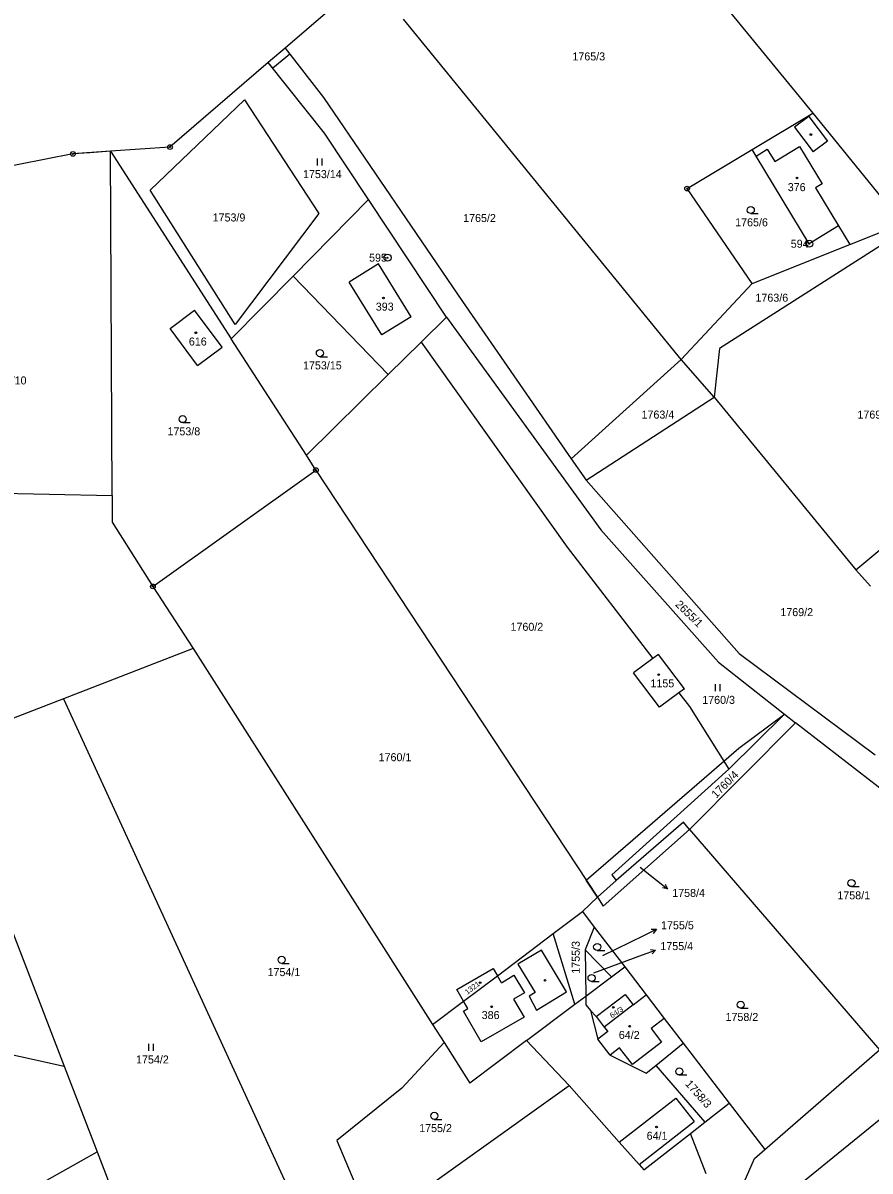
# Model space of a CAD drawing. Extents: x -439246 to -433691, y -1130252 to -1121148.
# Drawn here: x -437686.4 to -437506.5, y -1121974.4 to -1121730.6 of the extents above; entities that cross this region are included whole.
import ezdxf

# ---------------------------------------------------------------- set-up
doc = ezdxf.new("R2010")
doc.units = 0
for name, color, linetype in [('Vrstva 1', 7, 'Continuous'), ('Vrstva 16', 7, 'Continuous'), ('Vrstva 17', 7, 'Continuous'), ('Vrstva 18', 7, 'Continuous'), ('Vrstva 19', 7, 'Continuous'), ('Vrstva 24', 7, 'Continuous'), ('Vrstva 25', 7, 'Continuous'), ('Vrstva 3', 7, 'Continuous'), ('Vrstva 30', 7, 'Continuous'), ('Vrstva 37', 7, 'Continuous'), ('Vrstva 4', 7, 'Continuous'), ('Vrstva 52', 7, 'Continuous')]:
    doc.layers.add(name, color=color, linetype=linetype)

msp = doc.modelspace()

# ---------------------------------------------------------------- linework, layer by layer
at = {"layer": 'Vrstva 1'}
for points in [[(-437567.43, -1121690.2), (-437518.61, -1121749.71)], [(-437617.14, -1121724.2), (-437630.75, -1121735.91)], [(-437546.59, -1121802.03), (-437605.62, -1121729.75)], [(-437630.75, -1121735.91), (-437634.31, -1121738.97)], [(-437630.75, -1121735.91), (-437622.6, -1121746.39)], [(-437634.31, -1121738.97), (-437655.19, -1121756.93)], [(-437622.34, -1121754), (-437634.31, -1121738.97)], [(-437622.6, -1121746.39), (-437593.07, -1121789.75)], [(-437659.4, -1121766.11), (-437639.33, -1121746.89)], [(-437639.33, -1121746.89), (-437623.59, -1121771.03)], [(-437531.55, -1121757.47), (-437518.61, -1121749.71)], [(-437518.61, -1121749.71), (-437499.59, -1121773.16)], [(-437613.02, -1121768.06), (-437622.34, -1121754)], [(-437675.81, -1121758.4), (-437704.54, -1121764.02)], [(-437667.86, -1121757.83), (-437675.81, -1121758.4)], [(-437655.19, -1121756.93), (-437667.86, -1121757.83)], [(-437667.47, -1121830.95), (-437667.86, -1121757.83)], [(-437667.86, -1121757.83), (-437642.16, -1121797.69)], [(-437545.36, -1121765.75), (-437531.55, -1121757.47)], [(-437530.71, -1121758.85), (-437531.55, -1121757.47)], [(-437519.45, -1121777.47), (-437530.71, -1121758.85)], [(-437531.5, -1121785.95), (-437545.36, -1121765.75)], [(-437641.31, -1121794.65), (-437659.4, -1121766.11)], [(-437613.02, -1121768.06), (-437629.02, -1121784.33)], [(-437596.45, -1121793.08), (-437613.02, -1121768.06)], [(-437623.59, -1121771.03), (-437641.31, -1121794.65)], [(-437510.8, -1121777.66), (-437499.59, -1121773.16)], [(-437498.73, -1121774.41), (-437538.47, -1121799.69)], [(-437513.2, -1121773.69), (-437519.45, -1121777.47)], [(-437513.2, -1121773.69), (-437510.8, -1121777.66)], [(-437531.5, -1121785.95), (-437510.8, -1121777.66)], [(-437629.02, -1121784.33), (-437642.16, -1121797.69)], [(-437629.02, -1121784.33), (-437608.84, -1121805.28)], [(-437546.59, -1121802.03), (-437531.5, -1121785.95)], [(-437593.07, -1121789.75), (-437569.94, -1121823.17)], [(-437655.18, -1121795.44), (-437649.96, -1121791.57)], [(-437644.13, -1121799.45), (-437649.96, -1121791.57)], [(-437601.82, -1121798.37), (-437596.45, -1121793.08)], [(-437596.45, -1121793.08), (-437563.66, -1121838.27)], [(-437649.35, -1121803.32), (-437655.18, -1121795.44)], [(-437649.35, -1121803.32), (-437644.13, -1121799.45)], [(-437626.22, -1121822.4), (-437642.16, -1121797.69)], [(-437608.84, -1121805.28), (-437601.82, -1121798.37)], [(-437601.82, -1121798.37), (-437570.8, -1121841.91)], [(-437538.47, -1121799.69), (-437539.63, -1121810.07)], [(-437569.94, -1121823.17), (-437546.59, -1121802.03)], [(-437539.63, -1121810.07), (-437546.59, -1121802.03)], [(-437626.22, -1121822.4), (-437608.84, -1121805.28)], [(-437566.8, -1121827.71), (-437539.63, -1121810.07)], [(-437539.63, -1121810.07), (-437509.54, -1121846.72)], [(-437509.54, -1121846.72), (-437467.6, -1121811.73)], [(-437624.18, -1121825.56), (-437626.22, -1121822.4)], [(-437569.94, -1121823.17), (-437566.8, -1121827.71)], [(-437658.83, -1121850.27), (-437624.18, -1121825.56)], [(-437624.18, -1121825.56), (-437564.4, -1121916.27)], [(-437566.8, -1121827.71), (-437534.31, -1121864.53)], [(-437721.09, -1121829.85), (-437667.47, -1121830.95)], [(-437667.47, -1121830.95), (-437667.44, -1121836.58)], [(-437667.44, -1121836.58), (-437658.83, -1121850.27)], [(-437563.66, -1121838.27), (-437538.71, -1121866.33)], [(-437570.8, -1121841.91), (-437552.63, -1121865.6)], [(-437509.54, -1121846.72), (-437506.39, -1121850.21)], [(-437658.83, -1121850.27), (-437650.25, -1121863.43)], [(-437650.25, -1121863.43), (-437677.82, -1121874.13)], [(-437650.25, -1121863.43), (-437599.41, -1121943.33)], [(-437552.63, -1121865.6), (-437556.71, -1121868.6)], [(-437551.4, -1121864.69), (-437552.63, -1121865.6)], [(-437545.89, -1121871.98), (-437551.4, -1121864.69)], [(-437534.31, -1121864.53), (-437505.38, -1121886.02)], [(-437538.71, -1121866.33), (-437524.67, -1121877.4)], [(-437551.2, -1121875.89), (-437556.71, -1121868.6)], [(-437547.07, -1121872.85), (-437551.2, -1121875.89)], [(-437545.89, -1121871.98), (-437547.07, -1121872.85)], [(-437547.07, -1121872.85), (-437544.84, -1121875.77)], [(-437677.82, -1121874.13), (-437703.84, -1121884.22)], [(-437677.82, -1121874.13), (-437622.95, -1121993.66)], [(-437544.84, -1121875.77), (-437536.51, -1121889.07)], [(-437536.51, -1121889.07), (-437524.67, -1121877.4)], [(-437524.67, -1121877.4), (-437522.35, -1121879.23)], [(-437522.35, -1121879.23), (-437544.82, -1121901.88)], [(-437485.04, -1121908.14), (-437522.35, -1121879.23)], [(-437703.84, -1121884.22), (-437677.69, -1121952.18)], [(-437536.51, -1121889.07), (-437561.33, -1121911.55)], [(-437563.17, -1121918.15), (-437544.82, -1121901.88)], [(-437546.14, -1121900.34), (-437560.38, -1121912.76)], [(-437544.82, -1121901.88), (-437546.14, -1121900.34)], [(-437544.82, -1121901.88), (-437504.5, -1121948.7)], [(-437561.33, -1121911.55), (-437560.38, -1121912.76)], [(-437560.38, -1121912.76), (-437564.4, -1121916.27)], [(-437567.59, -1121919.33), (-437564.4, -1121916.27)], [(-437564.4, -1121916.27), (-437563.17, -1121918.15)], [(-437573.79, -1121924.01), (-437567.59, -1121919.33)], [(-437567.59, -1121919.33), (-437565.07, -1121922.62)], [(-437585.64, -1121932.95), (-437573.79, -1121924.01)], [(-437569.19, -1121939.02), (-437573.79, -1121924.01)], [(-437565.07, -1121922.62), (-437566.97, -1121927.43)], [(-437565.07, -1121922.62), (-437558.59, -1121931.07)], [(-437566.97, -1121927.43), (-437561.4, -1121933.18)], [(-437566.97, -1121927.43), (-437566.89, -1121937.3)], [(-437594.29, -1121935.9), (-437586.56, -1121931.42)], [(-437586.56, -1121931.42), (-437585.64, -1121932.95)], [(-437561.4, -1121933.18), (-437558.59, -1121931.07)], [(-437558.59, -1121931.07), (-437554.03, -1121937.01)], [(-437592.84, -1121938.38), (-437585.64, -1121932.95)], [(-437566.89, -1121937.3), (-437561.4, -1121933.18)], [(-437592.84, -1121938.38), (-437594.29, -1121935.9)], [(-437599.41, -1121943.33), (-437592.84, -1121938.38)], [(-437579.46, -1121946.72), (-437569.19, -1121939.02)], [(-437569.19, -1121939.02), (-437566.89, -1121937.3)], [(-437566.89, -1121937.3), (-437566.88, -1121939.15)], [(-437556.81, -1121939.14), (-437554.03, -1121937.01)], [(-437554.03, -1121937.01), (-437550.19, -1121942.02)], [(-437733.39, -1121939.82), (-437677.69, -1121952.18)], [(-437566.88, -1121939.15), (-437565.85, -1121940.31)], [(-437565.85, -1121940.31), (-437564.32, -1121946.44)], [(-437565.85, -1121940.31), (-437564.66, -1121941.64)], [(-437556.81, -1121939.14), (-437562.95, -1121943.86)], [(-437599.41, -1121943.33), (-437596.98, -1121947.14)], [(-437564.66, -1121941.64), (-437562.95, -1121943.86)], [(-437550.19, -1121942.02), (-437546.16, -1121947.28)], [(-437596.98, -1121947.14), (-437605.93, -1121956.82)], [(-437596.98, -1121947.14), (-437591.5, -1121955.75)], [(-437579.46, -1121946.72), (-437591.5, -1121955.75)], [(-437570.41, -1121956.3), (-437579.46, -1121946.72)], [(-437561.71, -1121949.85), (-437564.32, -1121946.44)], [(-437551.98, -1121952.01), (-437546.16, -1121947.28)], [(-437546.16, -1121947.28), (-437536.4, -1121960)], [(-437528.82, -1121969.89), (-437504.5, -1121948.7)], [(-437561.71, -1121949.85), (-437554.02, -1121953.68)], [(-437677.69, -1121952.18), (-437670.68, -1121970.39)], [(-437554.02, -1121953.68), (-437551.98, -1121952.01)], [(-437551.98, -1121952.01), (-437541.55, -1121964.04)], [(-437605.93, -1121956.82), (-437619.73, -1121967.97)], [(-437612.07, -1121986.07), (-437570.41, -1121956.3)], [(-437570.41, -1121956.3), (-437559.76, -1121968.3)], [(-437541.55, -1121964.04), (-437536.4, -1121960)], [(-437536.4, -1121960), (-437528.82, -1121969.89)], [(-437521.98, -1121977.69), (-437500, -1121959.89)], [(-437544.62, -1121966.45), (-437541.55, -1121964.04)], [(-437619.73, -1121967.97), (-437612.07, -1121986.07)], [(-437559.76, -1121968.3), (-437555.55, -1121973.04)], [(-437554.51, -1121974.21), (-437544.62, -1121966.45)], [(-437541.3, -1121975.05), (-437544.62, -1121966.45)], [(-437725.18, -1122000.99), (-437670.68, -1121970.39)], [(-437670.68, -1121970.39), (-437653.52, -1122014.98)], [(-437531, -1121971.78), (-437528.82, -1121969.89)], [(-437555.55, -1121973.04), (-437554.51, -1121974.21)], [(-437539.14, -1121990.41), (-437531, -1121971.78)]]:
    msp.add_lwpolyline(points, dxfattribs=at)
at = {"layer": 'Vrstva 16'}
for p, q in [((-437551.85, -1121912.64), (-437549.51, -1121914.52)), ((-437554.57, -1121924.4), (-437551.88, -1121923.08)), ((-437554.85, -1121928.54), (-437552.03, -1121927.51))]:
    msp.add_line(p, q, dxfattribs=at)
for points in [[(-437555.31, -1121909.86), (-437551.85, -1121912.64)], [(-437549.98, -1121913.5), (-437549.51, -1121914.52), (-437550.6, -1121914.28)], [(-437563.26, -1121928.66), (-437554.57, -1121924.4)], [(-437552.99, -1121923.07), (-437551.88, -1121923.08), (-437552.55, -1121923.97)], [(-437565.17, -1121932.33), (-437554.85, -1121928.54)], [(-437553.14, -1121927.38), (-437552.03, -1121927.51), (-437552.8, -1121928.32)]]:
    msp.add_lwpolyline(points, dxfattribs=at)
at = {"layer": 'Vrstva 24'}
for centre, radius in [((-437675.81, -1121758.4), 0.5), ((-437675.81, -1121758.4), 0.1), ((-437655.19, -1121756.93), 0.5), ((-437655.19, -1121756.93), 0.1), ((-437545.36, -1121765.75), 0.5), ((-437545.36, -1121765.75), 0.1), ((-437519.4, -1121777.47), 0.75), ((-437519.4, -1121777.47), 0.1), ((-437608.98, -1121780.43), 0.75), ((-437608.98, -1121780.43), 0.1), ((-437624.18, -1121825.56), 0.5), ((-437624.18, -1121825.56), 0.1), ((-437658.83, -1121850.27), 0.5), ((-437658.83, -1121850.27), 0.1)]:
    msp.add_circle(centre, radius, dxfattribs=at)
at = {"layer": 'Vrstva 25'}
for p, q in [((-437623.85, -1121760.83), (-437623.85, -1121759.33)), ((-437622.85, -1121760.83), (-437622.85, -1121759.33)), ((-437531.82, -1121771.07), (-437530.22, -1121771.07)), ((-437623.35, -1121801.46), (-437621.75, -1121801.46)), ((-437652.49, -1121815.47), (-437650.89, -1121815.47)), ((-437539.29, -1121872.51), (-437539.29, -1121871.01)), ((-437538.29, -1121872.51), (-437538.29, -1121871.01)), ((-437510.43, -1121914.03), (-437508.83, -1121914.03)), ((-437564.45, -1121927.59), (-437562.85, -1121927.59)), ((-437631.46, -1121930.33), (-437629.86, -1121930.33)), ((-437565.64, -1121934.19), (-437564.04, -1121934.19)), ((-437533.97, -1121939.86), (-437532.37, -1121939.86)), ((-437659.67, -1121948.89), (-437659.67, -1121947.39)), ((-437658.67, -1121948.89), (-437658.67, -1121947.39)), ((-437547.01, -1121954.04), (-437545.41, -1121954.04)), ((-437599.04, -1121963.47), (-437597.44, -1121963.47))]:
    msp.add_line(p, q, dxfattribs=at)
for centre, radius in [((-437519.06, -1121754.28), 0.175), ((-437522.02, -1121763.5), 0.175), ((-437531.82, -1121770.32), 0.75), ((-437609.85, -1121788.98), 0.175), ((-437649.69, -1121796.39), 0.175), ((-437623.35, -1121800.71), 0.75), ((-437652.49, -1121814.72), 0.75), ((-437551.37, -1121869), 0.175), ((-437510.43, -1121913.28), 0.75), ((-437564.45, -1121926.84), 0.75), ((-437631.46, -1121929.58), 0.75), ((-437575.53, -1121933.93), 0.175), ((-437565.64, -1121933.44), 0.75), ((-437589.32, -1121934.44), 0.175), ((-437533.97, -1121939.11), 0.75), ((-437586.86, -1121939.55), 0.175), ((-437561.02, -1121939.65), 0.175), ((-437557.53, -1121943.68), 0.175), ((-437547.01, -1121953.29), 0.75), ((-437599.04, -1121962.72), 0.75), ((-437551.84, -1121965.1), 0.175)]:
    msp.add_circle(centre, radius, dxfattribs=at)
at = {"layer": 'Vrstva 3'}
for points in [[(-437530.71, -1121758.85), (-437528.32, -1121757.4)], [(-437528.32, -1121757.4), (-437526.72, -1121760.03)], [(-437526.72, -1121760.03), (-437521.46, -1121756.85)], [(-437521.46, -1121756.85), (-437516.67, -1121764.76)], [(-437519.45, -1121777.47), (-437530.71, -1121758.85)], [(-437516.67, -1121764.76), (-437518.08, -1121765.62)], [(-437518.08, -1121765.62), (-437513.2, -1121773.69)], [(-437513.2, -1121773.69), (-437519.45, -1121777.47)], [(-437610.88, -1121781.77), (-437617.11, -1121785.6)], [(-437603.97, -1121793.01), (-437610.88, -1121781.77)], [(-437610.2, -1121796.84), (-437617.11, -1121785.6)], [(-437655.18, -1121795.44), (-437649.96, -1121791.57)], [(-437644.13, -1121799.45), (-437649.96, -1121791.57)], [(-437603.97, -1121793.01), (-437610.2, -1121796.84)], [(-437649.35, -1121803.32), (-437655.18, -1121795.44)], [(-437649.35, -1121803.32), (-437644.13, -1121799.45)], [(-437552.63, -1121865.6), (-437556.71, -1121868.6)], [(-437551.4, -1121864.69), (-437552.63, -1121865.6)], [(-437545.89, -1121871.98), (-437551.4, -1121864.69)], [(-437551.2, -1121875.89), (-437556.71, -1121868.6)], [(-437547.07, -1121872.85), (-437551.2, -1121875.89)], [(-437545.89, -1121871.98), (-437547.07, -1121872.85)], [(-437594.29, -1121935.9), (-437586.56, -1121931.42)], [(-437586.56, -1121931.42), (-437585.64, -1121932.95)], [(-437584.74, -1121934.44), (-437585.64, -1121932.95)], [(-437584.74, -1121934.44), (-437582.12, -1121932.86)], [(-437582.12, -1121932.86), (-437579.91, -1121936.58)], [(-437592.84, -1121938.38), (-437594.29, -1121935.9)], [(-437579.91, -1121936.58), (-437582.22, -1121937.94)], [(-437591.91, -1121939.94), (-437592.84, -1121938.38)], [(-437582.22, -1121937.94), (-437579.97, -1121941.78)], [(-437564.66, -1121941.64), (-437558.51, -1121936.92)], [(-437558.51, -1121936.92), (-437556.81, -1121939.14)], [(-437556.81, -1121939.14), (-437554.03, -1121937.01)], [(-437554.03, -1121937.01), (-437550.19, -1121942.02)], [(-437592.87, -1121940.51), (-437591.91, -1121939.94)], [(-437589.07, -1121946.98), (-437592.87, -1121940.51)], [(-437556.81, -1121939.14), (-437562.95, -1121943.86)], [(-437556.81, -1121939.14), (-437562.95, -1121943.86)], [(-437579.97, -1121941.78), (-437589.07, -1121946.98)], [(-437564.66, -1121941.64), (-437562.95, -1121943.86)], [(-437562.95, -1121943.86), (-437562.22, -1121944.82)], [(-437550.19, -1121942.02), (-437553.01, -1121944.18)], [(-437562.22, -1121944.82), (-437564.32, -1121946.44)], [(-437553.01, -1121944.18), (-437550.78, -1121947.08)], [(-437561.71, -1121949.85), (-437564.32, -1121946.44)], [(-437559.68, -1121948.3), (-437561.71, -1121949.85)], [(-437556.97, -1121951.83), (-437559.68, -1121948.3)], [(-437550.78, -1121947.08), (-437556.97, -1121951.83)], [(-437559.76, -1121968.3), (-437547.74, -1121958.94)], [(-437547.74, -1121958.94), (-437543.86, -1121963.93)], [(-437555.55, -1121973.04), (-437543.86, -1121963.93)], [(-437559.76, -1121968.3), (-437555.55, -1121973.04)]]:
    msp.add_lwpolyline(points, dxfattribs=at)
at = {"layer": 'Vrstva 30'}
msp.add_lwpolyline([(-437566.8, -1121912.63), (-437537.56, -1121887.39), (-437534.38, -1121884.65), (-437524.67, -1121877.4), (-437536.51, -1121889.07), (-437561.33, -1121911.55), (-437560.38, -1121912.76), (-437564.4, -1121916.27), (-437566.8, -1121912.63)], dxfattribs=at)
at = {"layer": 'Vrstva 37'}
for centre in [(-437522.02, -1121763.5), (-437609.85, -1121788.98), (-437649.69, -1121796.39), (-437551.37, -1121869), (-437586.86, -1121939.55), (-437561.02, -1121939.65), (-437557.53, -1121943.68), (-437551.84, -1121965.1)]:
    msp.add_circle(centre, 0.175, dxfattribs=at)
at = {"layer": 'Vrstva 4'}
for points in [[(-437519.5, -1121750.44), (-437522.53, -1121752.72)], [(-437519.5, -1121750.44), (-437515.56, -1121755.67)], [(-437522.53, -1121752.72), (-437518.58, -1121757.95)], [(-437515.56, -1121755.67), (-437518.58, -1121757.95)], [(-437530.71, -1121758.85), (-437528.32, -1121757.4)], [(-437528.32, -1121757.4), (-437526.72, -1121760.03)], [(-437526.72, -1121760.03), (-437521.46, -1121756.85)], [(-437521.46, -1121756.85), (-437516.67, -1121764.76)], [(-437516.67, -1121764.76), (-437518.08, -1121765.62)], [(-437518.08, -1121765.62), (-437513.2, -1121773.69)], [(-437610.88, -1121781.77), (-437617.11, -1121785.6)], [(-437603.97, -1121793.01), (-437610.88, -1121781.77)], [(-437610.2, -1121796.84), (-437617.11, -1121785.6)], [(-437603.97, -1121793.01), (-437610.2, -1121796.84)], [(-437576.3, -1121927.52), (-437581.27, -1121930.51)], [(-437570.94, -1121936.41), (-437576.3, -1121927.52)], [(-437581.27, -1121930.51), (-437577.63, -1121936.55)], [(-437584.74, -1121934.44), (-437585.64, -1121932.95)], [(-437584.74, -1121934.44), (-437582.12, -1121932.86)], [(-437582.12, -1121932.86), (-437579.91, -1121936.58)], [(-437579.91, -1121936.58), (-437582.22, -1121937.94)], [(-437577.63, -1121936.55), (-437578.91, -1121937.33)], [(-437577.37, -1121940.28), (-437570.94, -1121936.41)], [(-437591.91, -1121939.94), (-437592.84, -1121938.38)], [(-437582.22, -1121937.94), (-437579.97, -1121941.78)], [(-437578.91, -1121937.33), (-437577.37, -1121940.28)], [(-437564.66, -1121941.64), (-437558.51, -1121936.92)], [(-437558.51, -1121936.92), (-437556.81, -1121939.14)], [(-437592.87, -1121940.51), (-437591.91, -1121939.94)], [(-437589.07, -1121946.98), (-437592.87, -1121940.51)], [(-437579.97, -1121941.78), (-437589.07, -1121946.98)], [(-437562.95, -1121943.86), (-437562.22, -1121944.82)], [(-437550.19, -1121942.02), (-437553.01, -1121944.18)], [(-437562.22, -1121944.82), (-437564.32, -1121946.44)], [(-437553.01, -1121944.18), (-437550.78, -1121947.08)], [(-437559.68, -1121948.3), (-437561.71, -1121949.85)], [(-437556.97, -1121951.83), (-437559.68, -1121948.3)], [(-437550.78, -1121947.08), (-437556.97, -1121951.83)], [(-437559.76, -1121968.3), (-437547.74, -1121958.94)], [(-437547.74, -1121958.94), (-437543.86, -1121963.93)], [(-437555.55, -1121973.04), (-437543.86, -1121963.93)]]:
    msp.add_lwpolyline(points, dxfattribs=at)
at = {"layer": 'Vrstva 52'}
msp.add_lwpolyline([(-437617.62, -1121724.61), (-437630.75, -1121735.91), (-437629.75, -1121737.19), (-437630.55, -1121737.91), (-437633.34, -1121740.19), (-437634.31, -1121738.97), (-437655.19, -1121756.93), (-437667.86, -1121757.83), (-437672.21, -1121758.14), (-437672.31, -1121758.14), (-437675.81, -1121758.4), (-437704.54, -1121764.02)], dxfattribs=at)

# ---------------------------------------------------------------- texts
at = {"layer": 'Vrstva 16'}
for s, p in [('1758/4', (-437548.51, -1121916.22)), ('1755/5', (-437550.88, -1121923.08)), ('1755/4', (-437551.03, -1121927.51))]:
    msp.add_text(s, height=1.7, dxfattribs=at).set_placement(p)
at = {"layer": 'Vrstva 17'}
for s, p in [('594', (-437523.33, -1121778.32)), ('595', (-437612.9, -1121781.28))]:
    msp.add_text(s, height=1.7, dxfattribs=at).set_placement(p)
at = {"layer": 'Vrstva 18'}
for s, height, p in [('1765/3', 1.7, (-437569.71, -1121738.53)), ('1753/14', 1.7, (-437626.93, -1121763.53)), ('1753/9', 1.7, (-437646.13, -1121772.74)), ('1765/2', 1.7, (-437592.92, -1121772.86)), ('1765/6', 1.7, (-437535.14, -1121773.77)), ('1763/6', 1.7, (-437530.83, -1121789.78)), ('1753/15', 1.7, (-437626.93, -1121804.16)), ('1753/10', 1.7, (-437693.88, -1121807.36)), ('1763/4', 1.7, (-437555.03, -1121814.61)), ('1769/3', 1.7, (-437509.16, -1121814.61)), ('1753/8', 1.7, (-437655.72, -1121818.17)), ('1769/2', 1.7, (-437525.54, -1121856.57)), ('1760/2', 1.7, (-437582.86, -1121859.69)), ('1760/3', 1.7, (-437542.13, -1121875.21)), ('1760/1', 1.7, (-437610.87, -1121887.39)), ('1758/4', 0.1, (-437555.52, -1121909.86)), ('1758/1', 1.7, (-437513.43, -1121916.73)), ('1755/5', 0.1, (-437563.47, -1121928.66)), ('1754/1', 1.7, (-437634.47, -1121933.03)), ('1755/4', 0.1, (-437565.38, -1121932.33)), ('1758/2', 1.7, (-437537.19, -1121942.56)), ('1754/2', 1.7, (-437662.4, -1121951.59)), ('1755/2', 1.7, (-437602.26, -1121966.17))]:
    msp.add_text(s, height=height, dxfattribs=at).set_placement(p)
for s, rotation, p in [('2655/1', 315.7536, (-437547.98, -1121854.25)), ('1760/4', 45.3352, (-437539.15, -1121895.36)), ('1755/3', 90, (-437568.15, -1121932.53)), ('1758/3', 311.5027, (-437545.86, -1121956.02))]:
    msp.add_text(s, height=1.7, rotation=rotation, dxfattribs=at).set_placement(p)
at = {"layer": 'Vrstva 19'}
for s, p in [('376', (-437523.97, -1121766.3)), ('393', (-437611.48, -1121791.68)), ('616', (-437651.18, -1121799.09)), ('1155', (-437553.13, -1121871.7)), ('386', (-437588.98, -1121942.16)), ('64/2', (-437559.85, -1121946.38)), ('64/1', (-437553.94, -1121967.8))]:
    msp.add_text(s, height=1.7, dxfattribs=at).set_placement(p)
for s, rotation, p in [('1321', 37.3795, (-437592.02, -1121937.03)), ('64/3', 33.4714, (-437561.31, -1121942.04))]:
    msp.add_text(s, height=1.14, rotation=rotation, dxfattribs=at).set_placement(p)

doc.saveas('drawing.dxf')
